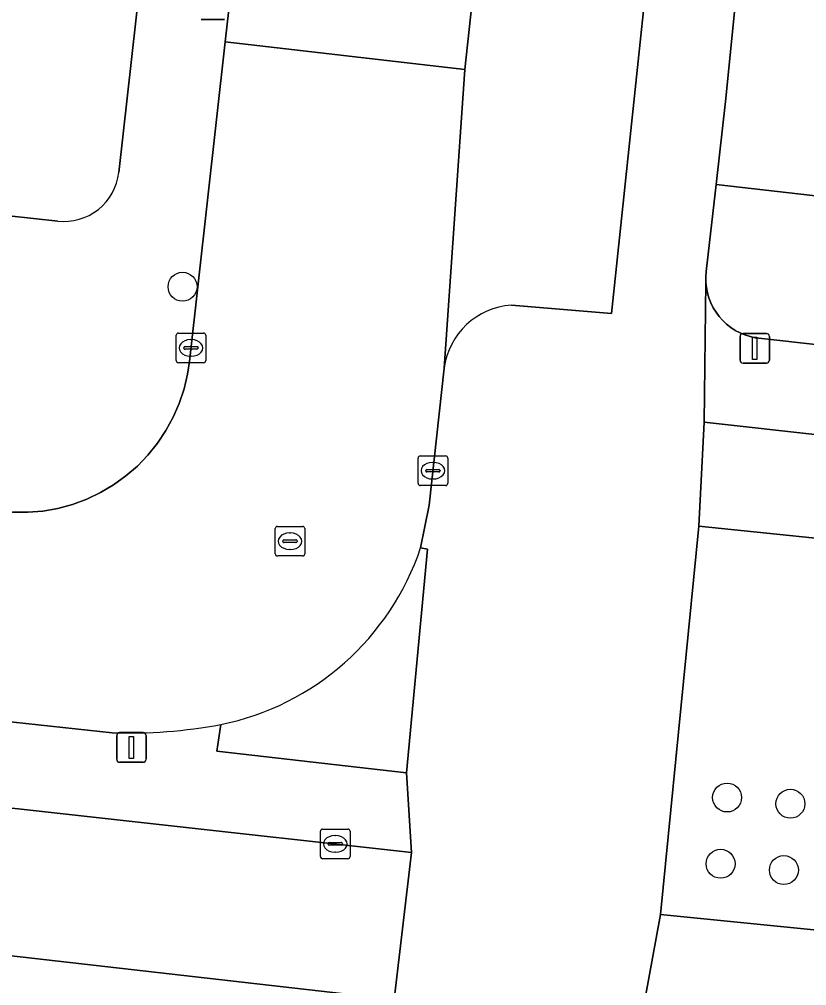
# Model space of a CAD drawing. Extents: x 161928 to 163071, y 386474 to 387428.
# Drawn here: x 162504.62 to 162531.23, y 386808.82 to 386841.48 of the extents above; entities that cross this region are included whole.
import ezdxf

# ---------------------------------------------------------------- set-up
doc = ezdxf.new("R2010")
doc.units = 0
for name, color, linetype in [('IMGEO_Boom', 7, 'Continuous'), ('IMGEO_Erf', 7, 'Continuous'), ('IMGEO_Groenvoorziening', 7, 'Continuous'), ('IMGEO_Kolk', 7, 'Continuous'), ('IMGEO_Lichtmast', 7, 'Continuous'), ('IMGEO_Parkeervlak_open', 7, 'Continuous'), ('IMGEO_Rijbaan_lokaal_gesloten', 7, 'Continuous'), ('IMGEO_Rijbaan_lokaal_open', 7, 'Continuous'), ('IMGEO_Rioolput', 7, 'Continuous'), ('IMGEO_Voetpad_open', 7, 'Continuous')]:
    doc.layers.add(name, color=color, linetype=linetype)

msp = doc.modelspace()

# ---------------------------------------------------------------- linework, layer by layer
at = {"layer": 'IMGEO_Boom'}
for centre in [(162510.137, 386832.44), (162528.54, 386815.178), (162530.679, 386814.967), (162528.32, 386812.938), (162530.459, 386812.727)]:
    msp.add_circle(centre, 0.489, dxfattribs=at)
at = {"layer": 'IMGEO_Erf'}
for points in [[(162507.982, 386836.3), (162515.092, 386899.73)], [(162535.403, 386899.896), (162530.434, 386857.56), (162529.688, 386850.739), (162528.49, 386838.698), (162528.171, 386835.895), (162536.548, 386834.938)], [(162475.815, 386838.025), (162486.919, 386836.723), (162500, 386835.301), (162503.447, 386834.926), (162505.921, 386834.657)]]:
    msp.add_lwpolyline(points, dxfattribs=at)
msp.add_arc((162506.131, 386836.507), 1.862, 263.5131, 353.6096, dxfattribs=at)
at = {"layer": 'IMGEO_Groenvoorziening'}
for points in [[(162528.171, 386835.895), (162527.837, 386832.954), (162527.823, 386832.774), (162527.825, 386832.593), (162527.843, 386832.414), (162527.876, 386832.236), (162527.926, 386832.062), (162527.991, 386831.894), (162528.071, 386831.732), (162528.165, 386831.578), (162528.272, 386831.432), (162528.392, 386831.297), (162528.524, 386831.173), (162528.666, 386831.062), (162528.817, 386830.963), (162528.977, 386830.879), (162529.143, 386830.809), (162529.315, 386830.754), (162529.492, 386830.715), (162529.613, 386830.697), (162535.962, 386829.99), (162536.548, 386834.938)], [(162526.291, 386811.228), (162539.457, 386809.906), (162540.722, 386822.998), (162527.584, 386824.351)]]:
    msp.add_lwpolyline(points, close=True, dxfattribs=at)
at = {"layer": 'IMGEO_Kolk'}
for p, q in [((162509.921, 386829.946), (162509.921, 386830.798)), ((162509.996, 386830.872), (162510.848, 386830.872)), ((162510.922, 386830.798), (162510.922, 386829.946)), ((162510.409, 386830.652), (162510.434, 386830.652)), ((162510.18, 386830.366), (162510.18, 386830.378)), ((162510.618, 386830.329), (162510.22, 386830.329)), ((162510.223, 386830.415), (162510.621, 386830.415)), ((162510.664, 386830.378), (162510.664, 386830.366)), ((162510.848, 386829.872), (162509.996, 386829.872)), ((162510.432, 386830.092), (162510.407, 386830.092)), ((162518.096, 386825.796), (162518.096, 386826.648)), ((162518.171, 386826.722), (162519.023, 386826.722)), ((162519.097, 386826.648), (162519.097, 386825.796)), ((162518.355, 386826.216), (162518.355, 386826.228)), ((162518.398, 386826.265), (162518.796, 386826.265)), ((162518.584, 386826.502), (162518.609, 386826.502)), ((162518.839, 386826.228), (162518.839, 386826.216)), ((162518.793, 386826.179), (162518.395, 386826.179)), ((162518.607, 386825.942), (162518.582, 386825.942)), ((162519.023, 386825.722), (162518.171, 386825.722)), ((162514.797, 386813.185), (162514.797, 386814.037)), ((162514.872, 386814.111), (162515.724, 386814.111)), ((162515.285, 386813.891), (162515.31, 386813.891)), ((162515.798, 386814.037), (162515.798, 386813.185)), ((162515.056, 386813.605), (162515.056, 386813.617)), ((162515.494, 386813.568), (162515.096, 386813.568)), ((162515.099, 386813.654), (162515.497, 386813.654)), ((162515.54, 386813.617), (162515.54, 386813.605)), ((162515.308, 386813.331), (162515.283, 386813.331)), ((162515.724, 386813.111), (162514.872, 386813.111))]:
    msp.add_line(p, q, dxfattribs=at)
for points in [[(162509.921, 386829.946), (162509.921, 386830.798)], [(162509.996, 386830.872), (162510.848, 386830.872)], [(162510.922, 386830.798), (162510.922, 386829.946)], [(162510.848, 386829.872), (162509.996, 386829.872)], [(162518.096, 386825.796), (162518.096, 386826.648)], [(162518.171, 386826.722), (162519.023, 386826.722)], [(162519.097, 386826.648), (162519.097, 386825.796)], [(162519.023, 386825.722), (162518.171, 386825.722)], [(162514.797, 386813.185), (162514.797, 386814.037)], [(162514.872, 386814.111), (162515.724, 386814.111)], [(162515.798, 386814.037), (162515.798, 386813.185)], [(162515.724, 386813.111), (162514.872, 386813.111)]]:
    msp.add_lwpolyline(points, dxfattribs=at)
for centre, radius, start, end in [((162509.998, 386830.796), 0.0765, 91.552, 178.448), ((162509.998, 386830.796), 0.0765, 91.552, 178.448), ((162510.846, 386830.796), 0.0765, 1.552, 88.448), ((162510.846, 386830.796), 0.0765, 1.552, 88.448), ((162510.22, 386830.375), 0.0403, 85.8775, 175.7526), ((162510.217, 386830.365), 0.0366, 178.938, 274.7102), ((162510.621, 386830.372), 0.043, 264.8664, 352.4533), ((162510.625, 386830.377), 0.0386, 1.7309, 96.639), ((162509.998, 386829.948), 0.0765, 181.552, 268.448), ((162509.998, 386829.948), 0.0765, 181.552, 268.448), ((162510.846, 386829.948), 0.0765, 271.552, 358.448), ((162510.846, 386829.948), 0.0765, 271.552, 358.448), ((162518.173, 386826.646), 0.0765, 91.552, 178.448), ((162518.173, 386826.646), 0.0765, 91.552, 178.448), ((162519.021, 386826.646), 0.0765, 1.552, 88.448), ((162519.021, 386826.646), 0.0765, 1.552, 88.448), ((162518.395, 386826.225), 0.0403, 85.8775, 175.7526), ((162518.8, 386826.227), 0.0386, 1.7309, 96.639), ((162518.392, 386826.215), 0.0366, 178.938, 274.7102), ((162518.796, 386826.222), 0.043, 264.8664, 352.4533), ((162518.173, 386825.798), 0.0765, 181.552, 268.448), ((162518.173, 386825.798), 0.0765, 181.552, 268.448), ((162519.021, 386825.798), 0.0765, 271.552, 358.448), ((162519.021, 386825.798), 0.0765, 271.552, 358.448), ((162514.874, 386814.035), 0.0765, 91.552, 178.448), ((162514.874, 386814.035), 0.0765, 91.552, 178.448), ((162515.722, 386814.035), 0.0765, 1.552, 88.448), ((162515.722, 386814.035), 0.0765, 1.552, 88.448), ((162515.096, 386813.614), 0.0403, 85.8775, 175.7526), ((162515.093, 386813.604), 0.0366, 178.938, 274.7102), ((162515.497, 386813.611), 0.043, 264.8664, 352.4533), ((162515.501, 386813.616), 0.0386, 1.7309, 96.639), ((162514.874, 386813.187), 0.0765, 181.552, 268.448), ((162514.874, 386813.187), 0.0765, 181.552, 268.448), ((162515.722, 386813.187), 0.0765, 271.552, 358.448), ((162515.722, 386813.187), 0.0765, 271.552, 358.448)]:
    msp.add_arc(centre, radius, start, end, dxfattribs=at)
for centre, major_axis, ratio, start_param, end_param in [((162510.408, 386830.372), (-0.387, 0.002), 0.722429, 4.712389, 7.853982), ((162510.433, 386830.372), (-0.39, 0.002), 0.717154, 1.570796, 4.712389), ((162518.583, 386826.222), (-0.387, 0.002), 0.722429, 4.712389, 7.853982), ((162518.608, 386826.222), (-0.39, 0.002), 0.717154, 1.570796, 4.712389), ((162515.284, 386813.611), (-0.387, 0.002), 0.722429, 4.712389, 7.853982), ((162515.309, 386813.611), (-0.39, 0.002), 0.717154, 1.570796, 4.712389)]:
    msp.add_ellipse(centre, major_axis=major_axis, ratio=ratio, start_param=start_param, end_param=end_param, dxfattribs=at)
at = {"layer": 'IMGEO_Lichtmast'}
for p, q in [((162511.551, 386841.476), (162510.761, 386841.476)), ((162510.761, 386841.476), (162511.551, 386841.476)), ((162529.078, 386830.861), (162529.868, 386830.861)), ((162529.868, 386830.861), (162529.078, 386830.861)), ((162528.978, 386829.961), (162528.978, 386830.761)), ((162528.978, 386830.761), (162528.978, 386829.961)), ((162529.968, 386830.761), (162529.968, 386829.961)), ((162529.968, 386829.961), (162529.968, 386830.761)), ((162529.868, 386829.861), (162529.078, 386829.861)), ((162529.078, 386829.861), (162529.868, 386829.861)), ((162507.912, 386816.47), (162507.912, 386817.27)), ((162507.912, 386817.27), (162507.912, 386816.47)), ((162508.012, 386817.37), (162508.802, 386817.37)), ((162508.802, 386817.37), (162508.012, 386817.37)), ((162508.902, 386817.27), (162508.902, 386816.47)), ((162508.902, 386816.47), (162508.902, 386817.27)), ((162508.802, 386816.37), (162508.012, 386816.37)), ((162508.012, 386816.37), (162508.802, 386816.37))]:
    msp.add_line(p, q, dxfattribs=at)
for points in [[(162529.398, 386830.736), (162529.548, 386830.736), (162529.548, 386829.986), (162529.398, 386829.986), (162529.398, 386830.736)], [(162508.332, 386817.245), (162508.482, 386817.245), (162508.482, 386816.495), (162508.332, 386816.495), (162508.332, 386817.245)]]:
    msp.add_lwpolyline(points, dxfattribs=at)
for centre, start, end in [((162529.078, 386830.761), 90, 180), ((162529.078, 386830.761), 90, 180), ((162529.868, 386830.761), 0, 90), ((162529.868, 386830.761), 360, 90), ((162529.078, 386829.961), 180, 270), ((162529.078, 386829.961), 180, 270), ((162529.868, 386829.961), 270, 0), ((162529.868, 386829.961), 270, 0), ((162508.012, 386817.27), 90, 180), ((162508.012, 386817.27), 90, 180), ((162508.802, 386817.27), 0, 90), ((162508.802, 386817.27), 360, 90), ((162508.012, 386816.47), 180, 270), ((162508.012, 386816.47), 180, 270), ((162508.802, 386816.47), 270, 0), ((162508.802, 386816.47), 270, 0)]:
    msp.add_arc(centre, 0.1, start, end, dxfattribs=at)
at = {"layer": 'IMGEO_Parkeervlak_open'}
for points in [[(162521.024, 386852.273), (162519.677, 386839.78), (162518.98, 386829.687)], [(162521.25, 386831.816), (162524.636, 386831.538), (162526.696, 386851.055)], [(162517.875, 386813.323), (162500, 386815.307), (162481.431, 386817.369), (162481.03, 386813.756)], [(162517.291, 386808.353), (162500, 386810.327), (162479.727, 386812.641), (162476.602, 386812.998), (162470.645, 386813.678), (162468.227, 386791.685), (162467.874, 386788.773), (162466.86, 386779.23), (162476.014, 386778.189), (162481.609, 386777.552), (162482.138, 386782.432), (162479.111, 386782.78)], [(162479.727, 386812.641), (162500, 386810.327), (162517.291, 386808.353), (162517.875, 386813.323)]]:
    msp.add_lwpolyline(points, dxfattribs=at)
msp.add_lwpolyline([(162524.527, 386801.638), (162534.24, 386800.572), (162534.624, 386803.923), (162542.097, 386803.066), (162542.136, 386801.067), (162549.334, 386800.335), (162551.783, 386821.695), (162552.129, 386825.148), (162527.763, 386827.865), (162527.584, 386824.351), (162540.722, 386822.998), (162539.457, 386809.906), (162526.291, 386811.228)], close=True, dxfattribs=at)
msp.add_arc((162521.408, 386829.373), 2.448, 93.7028, 172.6255, dxfattribs=at)
at = {"layer": 'IMGEO_Rijbaan_lokaal_gesloten'}
msp.add_lwpolyline([(162525.719, 386894.357), (162526.565, 386901.884), (162527.797, 386912.849), (162528.639, 386920.364), (162529.77, 386930.464), (162530.103, 386933.693), (162530.15, 386934.109), (162522.197, 386934.859), (162521.949, 386932.261), (162511.577, 386840.717), (162519.677, 386839.78), (162521.024, 386852.273), (162523.218, 386872.126), (162523.956, 386878.872), (162524.397, 386882.646)], close=True, dxfattribs=at)
at = {"layer": 'IMGEO_Rijbaan_lokaal_open'}
for points in [[(162518.184, 386823.614), (162518.468, 386825.054), (162518.98, 386829.687), (162519.677, 386839.78), (162511.577, 386840.717), (162510.373, 386829.915), (162510.308, 386829.484), (162510.19, 386828.984), (162510.028, 386828.497), (162509.823, 386828.026), (162509.577, 386827.576), (162509.291, 386827.149), (162508.969, 386826.75), (162508.612, 386826.381), (162508.224, 386826.045), (162507.807, 386825.745), (162507.365, 386825.484), (162506.901, 386825.263), (162506.42, 386825.085), (162505.924, 386824.95), (162505.419, 386824.86), (162504.907, 386824.816), (162504.394, 386824.817)], [(162368.063, 386827.098), (162375.733, 386830.081), (162376.649, 386830.44), (162378.095, 386830.887), (162379.576, 386831.202), (162381.078, 386831.385), (162382.591, 386831.432), (162384.102, 386831.344), (162385.723, 386831.161), (162391.129, 386830.538), (162392.397, 386830.395), (162399.223, 386829.624), (162421.616, 386827.094), (162428.69, 386826.295), (162472.053, 386821.397), (162477.94, 386820.733), (162498.989, 386818.31), (162507.763, 386817.369)]]:
    msp.add_lwpolyline(points, dxfattribs=at)
for centre, radius, start, end in [((162509.609, 386826.505), 9.049, 281.6301, 341.372), ((162508.341, 386834.466), 17.107, 268.0639, 280.4135)]:
    msp.add_arc(centre, radius, start, end, dxfattribs=at)
at = {"layer": 'IMGEO_Rioolput'}
for p, q in [((162513.267, 386823.414), (162513.267, 386824.266)), ((162513.342, 386824.34), (162514.194, 386824.34)), ((162514.268, 386824.266), (162514.268, 386823.414)), ((162513.755, 386824.12), (162513.78, 386824.12)), ((162513.526, 386823.834), (162513.526, 386823.846)), ((162513.964, 386823.797), (162513.566, 386823.797)), ((162513.569, 386823.883), (162513.967, 386823.883)), ((162514.01, 386823.846), (162514.01, 386823.834)), ((162514.194, 386823.34), (162513.342, 386823.34)), ((162513.778, 386823.56), (162513.753, 386823.56))]:
    msp.add_line(p, q, dxfattribs=at)
for points in [[(162513.267, 386823.414), (162513.267, 386824.266)], [(162513.342, 386824.34), (162514.194, 386824.34)], [(162514.268, 386824.266), (162514.268, 386823.414)], [(162514.194, 386823.34), (162513.342, 386823.34)]]:
    msp.add_lwpolyline(points, dxfattribs=at)
for centre, radius, start, end in [((162513.344, 386824.264), 0.0765, 91.552, 178.448), ((162513.344, 386824.264), 0.0765, 91.552, 178.448), ((162514.192, 386824.264), 0.0765, 1.552, 88.448), ((162514.192, 386824.264), 0.0765, 1.552, 88.448), ((162513.566, 386823.843), 0.0403, 85.8775, 175.7526), ((162513.563, 386823.833), 0.0366, 178.938, 274.7102), ((162513.967, 386823.84), 0.043, 264.8664, 352.4533), ((162513.971, 386823.845), 0.0386, 1.7309, 96.639), ((162513.344, 386823.416), 0.0765, 181.552, 268.448), ((162513.344, 386823.416), 0.0765, 181.552, 268.448), ((162514.192, 386823.416), 0.0765, 271.552, 358.448), ((162514.192, 386823.416), 0.0765, 271.552, 358.448)]:
    msp.add_arc(centre, radius, start, end, dxfattribs=at)
for centre, major_axis, ratio, start_param, end_param in [((162513.754, 386823.84), (-0.387, 0.002), 0.722429, 4.712389, 7.853982), ((162513.779, 386823.84), (-0.39, 0.002), 0.717154, 1.570796, 4.712389)]:
    msp.add_ellipse(centre, major_axis=major_axis, ratio=ratio, start_param=start_param, end_param=end_param, dxfattribs=at)
at = {"layer": 'IMGEO_Voetpad_open'}
for points in [[(162511.577, 386840.717), (162521.949, 386932.261), (162522.197, 386934.859), (162522.383, 386936.805)], [(162515.092, 386899.73), (162507.982, 386836.3)], [(162527.584, 386824.351), (162527.763, 386827.865), (162527.825, 386832.593), (162527.823, 386832.774), (162527.837, 386832.954), (162528.171, 386835.895), (162528.49, 386838.698), (162529.688, 386850.739), (162526.696, 386851.055), (162524.636, 386831.538), (162521.25, 386831.816)], [(162504.046, 386824.869), (162504.196, 386824.847), (162504.394, 386824.817), (162504.907, 386824.816), (162505.419, 386824.86), (162505.924, 386824.95), (162506.42, 386825.085), (162506.901, 386825.263), (162507.365, 386825.484), (162507.807, 386825.745), (162508.224, 386826.045), (162508.612, 386826.381), (162508.969, 386826.75), (162509.291, 386827.149), (162509.577, 386827.576), (162509.823, 386828.026), (162510.028, 386828.497), (162510.19, 386828.984), (162510.308, 386829.484), (162510.373, 386829.915), (162511.577, 386840.717)], [(162505.921, 386834.657), (162503.447, 386834.926), (162503.368, 386834.13), (162502.76, 386827.999), (162502.662, 386827.014)], [(162535.962, 386829.99), (162529.613, 386830.697), (162529.492, 386830.715), (162529.315, 386830.754), (162529.143, 386830.809), (162528.977, 386830.879), (162528.817, 386830.963), (162528.666, 386831.062), (162528.524, 386831.173), (162528.392, 386831.297), (162528.272, 386831.432), (162528.165, 386831.578), (162528.071, 386831.732), (162527.991, 386831.894), (162527.926, 386832.062), (162527.876, 386832.236), (162527.843, 386832.414), (162527.825, 386832.593), (162527.763, 386827.865), (162552.129, 386825.148)], [(162518.98, 386829.687), (162518.468, 386825.054), (162518.184, 386823.614), (162518.418, 386823.571), (162517.703, 386816.014), (162517.875, 386813.323), (162517.291, 386808.353), (162514.688, 386786.221), (162515.316, 386783.192), (162515.09, 386781.243), (162521.987, 386780.399), (162522.075, 386781.134), (162522.317, 386783.157), (162524.527, 386801.638), (162526.291, 386811.228), (162527.584, 386824.351)], [(162511.433, 386817.641), (162511.301, 386816.743), (162517.703, 386816.014), (162518.418, 386823.571), (162518.184, 386823.614)], [(162507.763, 386817.369), (162498.989, 386818.31), (162477.94, 386820.733), (162472.053, 386821.397), (162464.178, 386817.097), (162463.923, 386814.853), (162464.143, 386814.831), (162466.314, 386814.609), (162470.701, 386814.174), (162476.658, 386813.494), (162476.602, 386812.998), (162479.727, 386812.641)], [(162511.301, 386816.743), (162511.433, 386817.641)], [(162481.03, 386813.756), (162481.431, 386817.369), (162500, 386815.307), (162517.875, 386813.323), (162517.703, 386816.014), (162511.301, 386816.743)]]:
    msp.add_lwpolyline(points, dxfattribs=at)
for centre, radius, start, end in [((162506.131, 386836.507), 1.862, 263.5131, 353.6096), ((162521.408, 386829.373), 2.448, 93.7028, 172.6255), ((162509.609, 386826.505), 9.049, 281.6301, 341.372), ((162508.341, 386834.466), 17.107, 268.0639, 280.4135)]:
    msp.add_arc(centre, radius, start, end, dxfattribs=at)

doc.saveas('drawing.dxf')
